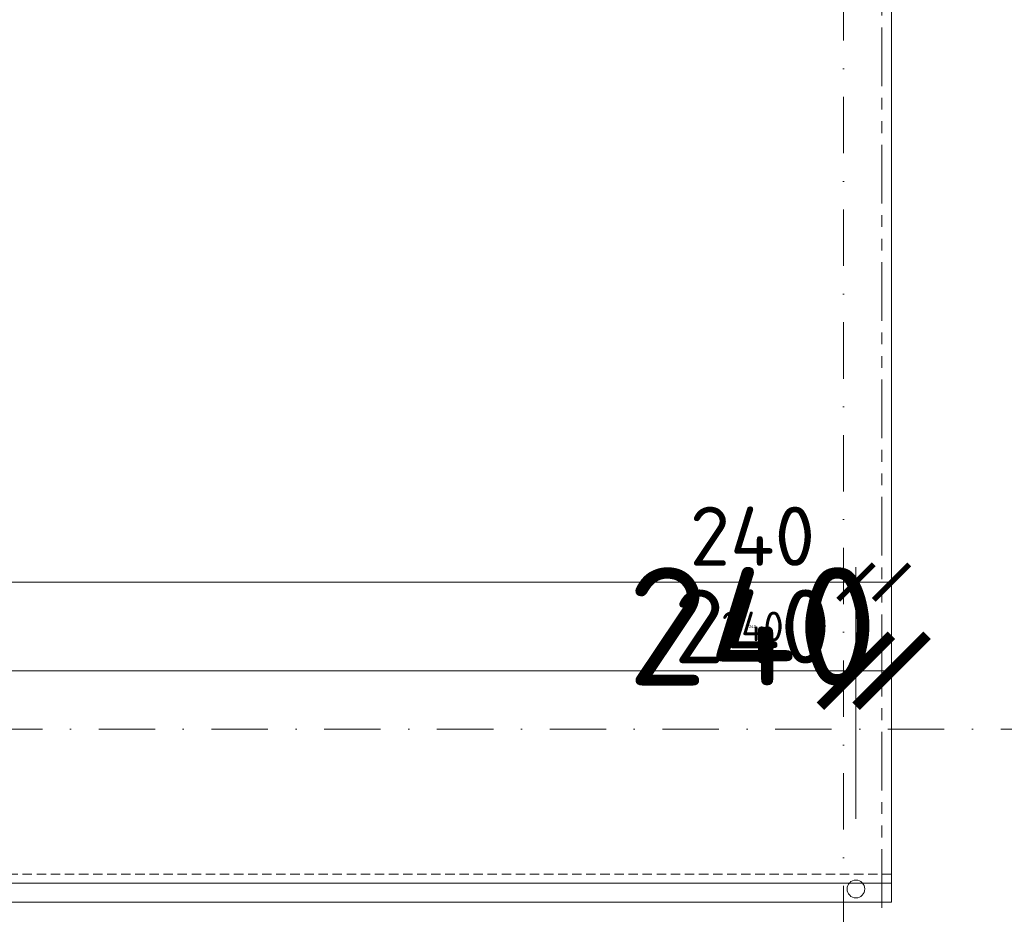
# Model space of a CAD drawing. Header units: millimetres. Extents: x -15830 to 4680139, y -28864 to 2281735.
# Tile 470 of 577: x 346911 to 353567, y 243032 to 249081. Entities that reach past the tile are written whole.
import ezdxf

# ---------------------------------------------------------------- set-up
doc = ezdxf.new("R2010")
doc.units = ezdxf.units.MM
for name, pattern in [('CENTERX2', [101.6, 63.5, -12.7, 12.7, -12.7]), ('DASHDOT', [25.4, 12.7, -6.35, 0, -6.35]), ('DASHED', [19.05, 12.7, -6.35]), ('HIDDEN', [9.525, 6.35, -3.175]), ('PHANTOM2', [31.75, 15.875, -3.175, 3.175, -3.175, 3.175, -3.175])]:
    doc.linetypes.add(name, pattern=pattern)
for name, color, linetype, lineweight in [('A99_N_kce-pod', 7, 'DASHED', 20), ('A99_N_koty-200', 5, 'Continuous', 5), ('A99_N_koty-200 @ 1', 5, 'Continuous', 5), ('A99_N_koty-200 @ 10', 5, 'Continuous', 5), ('A99_N_koty-200 @ 100', 5, 'Continuous', 5), ('A99_N_koty-200 @ 200', 5, 'Continuous', 5), ('A99_N_koty-200 @ 250 (1)', 5, 'Continuous', 5), ('A99_N_koty-200 @ 250 (2)', 5, 'Continuous', 5), ('A99_N_koty-200 @ 400', 5, 'Continuous', 5), ('A99_S_kce-demolice', 30, 'Continuous', 20), ('A99_S_kce-pohl', 7, 'Continuous', 5), ('A99_S_osy', 1, 'CENTERX2', 5)]:
    doc.layers.add(name, color=color, linetype=linetype, lineweight=lineweight)
doc.styles.add('A99_kota', font='isocpeur.ttf', dxfattribs={"height": 2})
doc.dimstyles.new('A99_kota_200 new', dxfattribs={"dimscale": 200, "dimtxt": 2, "dimasz": 1.2, "dimexe": 0.5, "dimexo": 1.5, "dimgap": 0.3, "dimtad": 1, "dimdec": 0, "dimzin": 3, "dimdsep": 46, "dimtxsty": 'A99_kota', "dimblk": 'ARCHTICK', "dimcen": 2.5, "dimazin": 2, "dimtfac": 0.75, "dimtdec": 0, "dimtmove": 2, "dimatfit": 0, "dimfxl": 0, "dimtolj": 1, "dimtzin": 0, "dimlwd": 5, "dimlwe": 5, "dimarcsym": 0})

# ---------------------------------------------------------------- blocks, each defined once
blk = doc.blocks.new('_ArchTick')
at = {"color": 0, "linetype": 'ByBlock', "const_width": 0.15}
blk.add_lwpolyline([(-0.5, -0.5), (0.5, 0.5)], dxfattribs=at)
blk = doc.blocks.new('*D216')
at = {"layer": 'A99_N_koty-200', "color": 0, "linetype": 'Continuous', "lineweight": 5, "ltscale": 10, "transparency": 16777216}
for p, q in [((343479, 241208.3), (343479, 240758.3)), ((352479, 241208.3), (352479, 240758.3)), ((352479, 240808.3), (343479, 240808.3))]:
    blk.add_line(p, q, dxfattribs=at)
at = {"layer": 'Defpoints', "color": 0, "linetype": 'Continuous', "ltscale": 10, "transparency": 16777216}
for p in [(343479, 243683.3), (352479, 243683.3), (343479, 240808.3)]:
    blk.add_point(p, dxfattribs=at)
at = {"layer": 'A99_N_koty-200', "color": 0, "linetype": 'Continuous', "lineweight": 5, "ltscale": 10, "transparency": 16777216, "xscale": 120, "yscale": 120, "zscale": 120, "rotation": 180}
blk.add_blockref('_ArchTick', (343479, 240808.3), dxfattribs=at)
at = {"layer": 'A99_N_koty-200', "color": 0, "linetype": 'Continuous', "lineweight": 5, "ltscale": 10, "transparency": 16777216, "xscale": 120, "yscale": 120, "zscale": 120}
blk.add_blockref('_ArchTick', (352479, 240808.3), dxfattribs=at)
at = {"layer": 'A99_N_koty-200', "color": 0, "linetype": 'Continuous', "ltscale": 10, "transparency": 16777216, "insert": (347979, 240938.3), "char_height": 200, "attachment_point": 5, "style": 'A99_kota'}
blk.add_mtext('\\A1;9000', dxfattribs=at)
blk = doc.blocks.new('*D217')
at = {"layer": 'A99_N_koty-200', "color": 0, "linetype": 'Continuous', "lineweight": 5, "ltscale": 10, "transparency": 16777216}
for p, q in [((343479, 241608.3), (343479, 240708.3)), ((352479, 241608.3), (352479, 240708.3)), ((352479, 240808.3), (343479, 240808.3))]:
    blk.add_line(p, q, dxfattribs=at)
at = {"layer": 'Defpoints', "color": 0, "linetype": 'Continuous', "ltscale": 10, "transparency": 16777216}
for p in [(343479, 243683.3), (352479, 243683.3), (343479, 240808.3)]:
    blk.add_point(p, dxfattribs=at)
at = {"layer": 'A99_N_koty-200', "color": 0, "linetype": 'Continuous', "lineweight": 5, "ltscale": 10, "transparency": 16777216, "xscale": 240, "yscale": 240, "zscale": 240, "rotation": 180}
blk.add_blockref('_ArchTick', (343479, 240808.3), dxfattribs=at)
at = {"layer": 'A99_N_koty-200', "color": 0, "linetype": 'Continuous', "lineweight": 5, "ltscale": 10, "transparency": 16777216, "xscale": 240, "yscale": 240, "zscale": 240}
blk.add_blockref('_ArchTick', (352479, 240808.3), dxfattribs=at)
at = {"layer": 'A99_N_koty-200', "color": 0, "linetype": 'Continuous', "ltscale": 10, "transparency": 16777216, "insert": (347979, 241068.3), "char_height": 400, "attachment_point": 5, "style": 'A99_kota'}
blk.add_mtext('\\A1;9000', dxfattribs=at)
blk = doc.blocks.new('*D218')
at = {"layer": 'A99_N_koty-200', "color": 0, "linetype": 'Continuous', "lineweight": 5, "ltscale": 10, "transparency": 16777216}
for p, q in [((343479, 240812.3), (343479, 240807.8)), ((352479, 240808.3), (343479, 240808.3)), ((352479, 240812.3), (352479, 240807.8))]:
    blk.add_line(p, q, dxfattribs=at)
at = {"layer": 'Defpoints', "color": 0, "linetype": 'Continuous', "ltscale": 10, "transparency": 16777216}
for p in [(343479, 243683.3), (352479, 243683.3), (343479, 240808.3)]:
    blk.add_point(p, dxfattribs=at)
at = {"layer": 'A99_N_koty-200', "color": 0, "linetype": 'Continuous', "lineweight": 5, "ltscale": 10, "transparency": 16777216, "xscale": 1.2, "yscale": 1.2, "zscale": 1.2, "rotation": 180}
blk.add_blockref('_ArchTick', (343479, 240808.3), dxfattribs=at)
at = {"layer": 'A99_N_koty-200', "color": 0, "linetype": 'Continuous', "lineweight": 5, "ltscale": 10, "transparency": 16777216, "xscale": 1.2, "yscale": 1.2, "zscale": 1.2}
blk.add_blockref('_ArchTick', (352479, 240808.3), dxfattribs=at)
at = {"layer": 'A99_N_koty-200', "color": 0, "linetype": 'Continuous', "ltscale": 10, "transparency": 16777216, "insert": (347979, 240809.6), "char_height": 2, "attachment_point": 5, "style": 'A99_kota'}
blk.add_mtext('\\A1;9000', dxfattribs=at)
blk = doc.blocks.new('*D219')
at = {"layer": 'A99_N_koty-200', "color": 0, "linetype": 'Continuous', "lineweight": 5, "ltscale": 10, "transparency": 16777216}
for p, q in [((343479, 242408.3), (343479, 240608.3)), ((352479, 242408.3), (352479, 240608.3)), ((352479, 240808.3), (343479, 240808.3))]:
    blk.add_line(p, q, dxfattribs=at)
at = {"layer": 'Defpoints', "color": 0, "linetype": 'Continuous', "ltscale": 10, "transparency": 16777216}
for p in [(343479, 243683.3), (352479, 243683.3), (343479, 240808.3)]:
    blk.add_point(p, dxfattribs=at)
at = {"layer": 'A99_N_koty-200', "color": 0, "linetype": 'Continuous', "lineweight": 5, "ltscale": 10, "transparency": 16777216, "xscale": 480, "yscale": 480, "zscale": 480, "rotation": 180}
blk.add_blockref('_ArchTick', (343479, 240808.3), dxfattribs=at)
at = {"layer": 'A99_N_koty-200', "color": 0, "linetype": 'Continuous', "lineweight": 5, "ltscale": 10, "transparency": 16777216, "xscale": 480, "yscale": 480, "zscale": 480}
blk.add_blockref('_ArchTick', (352479, 240808.3), dxfattribs=at)
at = {"layer": 'A99_N_koty-200', "color": 0, "linetype": 'Continuous', "ltscale": 10, "transparency": 16777216, "insert": (347979, 241328.3), "char_height": 800, "attachment_point": 5, "style": 'A99_kota'}
blk.add_mtext('\\A1;9000', dxfattribs=at)
blk = doc.blocks.new('*D220')
at = {"layer": 'A99_N_koty-200', "color": 0, "linetype": 'Continuous', "lineweight": 5, "ltscale": 10, "transparency": 16777216}
for p, q in [((343479, 240848.3), (343479, 240803.3)), ((352479, 240808.3), (343479, 240808.3)), ((352479, 240848.3), (352479, 240803.3))]:
    blk.add_line(p, q, dxfattribs=at)
at = {"layer": 'Defpoints', "color": 0, "linetype": 'Continuous', "ltscale": 10, "transparency": 16777216}
for p in [(343479, 243683.3), (352479, 243683.3), (343479, 240808.3)]:
    blk.add_point(p, dxfattribs=at)
at = {"layer": 'A99_N_koty-200', "color": 0, "linetype": 'Continuous', "lineweight": 5, "ltscale": 10, "transparency": 16777216, "xscale": 12, "yscale": 12, "zscale": 12, "rotation": 180}
blk.add_blockref('_ArchTick', (343479, 240808.3), dxfattribs=at)
at = {"layer": 'A99_N_koty-200', "color": 0, "linetype": 'Continuous', "lineweight": 5, "ltscale": 10, "transparency": 16777216, "xscale": 12, "yscale": 12, "zscale": 12}
blk.add_blockref('_ArchTick', (352479, 240808.3), dxfattribs=at)
at = {"layer": 'A99_N_koty-200', "color": 0, "linetype": 'Continuous', "ltscale": 10, "transparency": 16777216, "insert": (347979, 240821.3), "char_height": 20, "attachment_point": 5, "style": 'A99_kota'}
blk.add_mtext('\\A1;9000', dxfattribs=at)
blk = doc.blocks.new('*D221')
at = {"layer": 'A99_N_koty-200', "color": 0, "linetype": 'Continuous', "lineweight": 5, "ltscale": 10, "transparency": 16777216}
for p, q in [((343479, 241808.3), (343479, 240683.3)), ((352479, 241808.3), (352479, 240683.3)), ((352479, 240808.3), (343479, 240808.3))]:
    blk.add_line(p, q, dxfattribs=at)
at = {"layer": 'Defpoints', "color": 0, "linetype": 'Continuous', "ltscale": 10, "transparency": 16777216}
for p in [(343479, 243683.3), (352479, 243683.3), (343479, 240808.3)]:
    blk.add_point(p, dxfattribs=at)
at = {"layer": 'A99_N_koty-200', "color": 0, "linetype": 'Continuous', "lineweight": 5, "ltscale": 10, "transparency": 16777216, "xscale": 300, "yscale": 300, "zscale": 300, "rotation": 180}
blk.add_blockref('_ArchTick', (343479, 240808.3), dxfattribs=at)
at = {"layer": 'A99_N_koty-200', "color": 0, "linetype": 'Continuous', "lineweight": 5, "ltscale": 10, "transparency": 16777216, "xscale": 300, "yscale": 300, "zscale": 300}
blk.add_blockref('_ArchTick', (352479, 240808.3), dxfattribs=at)
at = {"layer": 'A99_N_koty-200', "color": 0, "linetype": 'Continuous', "ltscale": 10, "transparency": 16777216, "insert": (347979, 241133.3), "char_height": 500, "attachment_point": 5, "style": 'A99_kota'}
blk.add_mtext('\\A1;9000', dxfattribs=at)
blk = doc.blocks.new('*D222')
at = {"layer": 'A99_N_koty-200', "color": 0, "linetype": 'Continuous', "lineweight": 5, "ltscale": 10, "transparency": 16777216}
for p, q in [((343479, 241808.3), (343479, 240683.3)), ((352479, 241808.3), (352479, 240683.3)), ((352479, 240808.3), (343479, 240808.3))]:
    blk.add_line(p, q, dxfattribs=at)
at = {"layer": 'Defpoints', "color": 0, "linetype": 'Continuous', "ltscale": 10, "transparency": 16777216}
for p in [(343479, 243683.3), (352479, 243683.3), (343479, 240808.3)]:
    blk.add_point(p, dxfattribs=at)
at = {"layer": 'A99_N_koty-200', "color": 0, "linetype": 'Continuous', "lineweight": 5, "ltscale": 10, "transparency": 16777216, "xscale": 300, "yscale": 300, "zscale": 300, "rotation": 180}
blk.add_blockref('_ArchTick', (343479, 240808.3), dxfattribs=at)
at = {"layer": 'A99_N_koty-200', "color": 0, "linetype": 'Continuous', "lineweight": 5, "ltscale": 10, "transparency": 16777216, "xscale": 300, "yscale": 300, "zscale": 300}
blk.add_blockref('_ArchTick', (352479, 240808.3), dxfattribs=at)
at = {"layer": 'A99_N_koty-200', "color": 0, "linetype": 'Continuous', "ltscale": 10, "transparency": 16777216, "insert": (347979, 241133.3), "char_height": 500, "attachment_point": 5, "style": 'A99_kota'}
blk.add_mtext('\\A1;9000', dxfattribs=at)
blk = doc.blocks.new('*D121')
at = {"layer": 'A99_N_koty-200', "color": 0, "linetype": 'Continuous', "lineweight": 5, "ltscale": 10, "transparency": 16777216}
for p, q in [((329424, 244478.3), (329424, 245378.3)), ((352564, 244478.3), (352564, 245378.3)), ((329424, 245278.3), (352564, 245278.3))]:
    blk.add_line(p, q, dxfattribs=at)
at = {"layer": 'Defpoints', "color": 0, "linetype": 'Continuous', "ltscale": 10, "transparency": 16777216}
for p in [(352564, 245278.3), (329424, 243203.3), (352564, 243203.3)]:
    blk.add_point(p, dxfattribs=at)
at = {"layer": 'A99_N_koty-200', "color": 0, "linetype": 'Continuous', "lineweight": 5, "ltscale": 10, "transparency": 16777216, "xscale": 240, "yscale": 240, "zscale": 240, "rotation": 180}
blk.add_blockref('_ArchTick', (329424, 245278.3), dxfattribs=at)
at = {"layer": 'A99_N_koty-200', "color": 0, "linetype": 'Continuous', "lineweight": 5, "ltscale": 10, "transparency": 16777216, "xscale": 240, "yscale": 240, "zscale": 240}
blk.add_blockref('_ArchTick', (352564, 245278.3), dxfattribs=at)
at = {"layer": 'A99_N_koty-200', "color": 0, "linetype": 'Continuous', "ltscale": 10, "transparency": 16777216, "insert": (340994, 245538.3), "char_height": 400, "attachment_point": 5, "style": 'A99_kota'}
blk.add_mtext('\\A1;23140', dxfattribs=at)
blk = doc.blocks.new('*D122')
at = {"layer": 'A99_N_koty-200', "color": 0, "linetype": 'Continuous', "lineweight": 5, "ltscale": 10, "transparency": 16777216}
for p, q in [((329424, 244278.3), (329424, 244728.3)), ((329424, 244678.3), (352564, 244678.3)), ((352564, 244278.3), (352564, 244728.3))]:
    blk.add_line(p, q, dxfattribs=at)
at = {"layer": 'Defpoints', "color": 0, "linetype": 'Continuous', "ltscale": 10, "transparency": 16777216}
for p in [(352564, 244678.3), (329424, 243203.3), (352564, 243203.3)]:
    blk.add_point(p, dxfattribs=at)
at = {"layer": 'A99_N_koty-200', "color": 0, "linetype": 'Continuous', "lineweight": 5, "ltscale": 10, "transparency": 16777216, "xscale": 120, "yscale": 120, "zscale": 120, "rotation": 180}
blk.add_blockref('_ArchTick', (329424, 244678.3), dxfattribs=at)
at = {"layer": 'A99_N_koty-200', "color": 0, "linetype": 'Continuous', "lineweight": 5, "ltscale": 10, "transparency": 16777216, "xscale": 120, "yscale": 120, "zscale": 120}
blk.add_blockref('_ArchTick', (352564, 244678.3), dxfattribs=at)
at = {"layer": 'A99_N_koty-200', "color": 0, "linetype": 'Continuous', "ltscale": 10, "transparency": 16777216, "insert": (340994, 244808.3), "char_height": 200, "attachment_point": 5, "style": 'A99_kota'}
blk.add_mtext('\\A1;23140', dxfattribs=at)
blk = doc.blocks.new('*D123')
at = {"layer": 'A99_N_koty-200', "color": 0, "linetype": 'Continuous', "lineweight": 5, "ltscale": 10, "transparency": 16777216}
for p, q in [((329424, 244674.3), (329424, 244678.8)), ((329424, 244678.3), (352564, 244678.3)), ((352564, 244674.3), (352564, 244678.8))]:
    blk.add_line(p, q, dxfattribs=at)
at = {"layer": 'Defpoints', "color": 0, "linetype": 'Continuous', "ltscale": 10, "transparency": 16777216}
for p in [(352564, 244678.3), (329424, 243203.3), (352564, 243203.3)]:
    blk.add_point(p, dxfattribs=at)
at = {"layer": 'A99_N_koty-200', "color": 0, "linetype": 'Continuous', "lineweight": 5, "ltscale": 10, "transparency": 16777216, "xscale": 1.2, "yscale": 1.2, "zscale": 1.2, "rotation": 180}
blk.add_blockref('_ArchTick', (329424, 244678.3), dxfattribs=at)
at = {"layer": 'A99_N_koty-200', "color": 0, "linetype": 'Continuous', "lineweight": 5, "ltscale": 10, "transparency": 16777216, "xscale": 1.2, "yscale": 1.2, "zscale": 1.2}
blk.add_blockref('_ArchTick', (352564, 244678.3), dxfattribs=at)
at = {"layer": 'A99_N_koty-200', "color": 0, "linetype": 'Continuous', "ltscale": 10, "transparency": 16777216, "insert": (340994, 244679.6), "char_height": 2, "attachment_point": 5, "style": 'A99_kota'}
blk.add_mtext('\\A1;23140', dxfattribs=at)
blk = doc.blocks.new('*D124')
at = {"layer": 'A99_N_koty-200', "color": 0, "linetype": 'Continuous', "lineweight": 5, "ltscale": 10, "transparency": 16777216}
for p, q in [((329424, 243803.3), (329424, 244878.3)), ((352564, 243803.3), (352564, 244878.3)), ((329424, 244678.3), (352564, 244678.3))]:
    blk.add_line(p, q, dxfattribs=at)
at = {"layer": 'Defpoints', "color": 0, "linetype": 'Continuous', "ltscale": 10, "transparency": 16777216}
for p in [(352564, 244678.3), (329424, 243203.3), (352564, 243203.3)]:
    blk.add_point(p, dxfattribs=at)
at = {"layer": 'A99_N_koty-200', "color": 0, "linetype": 'Continuous', "lineweight": 5, "ltscale": 10, "transparency": 16777216, "xscale": 480, "yscale": 480, "zscale": 480, "rotation": 180}
blk.add_blockref('_ArchTick', (329424, 244678.3), dxfattribs=at)
at = {"layer": 'A99_N_koty-200', "color": 0, "linetype": 'Continuous', "lineweight": 5, "ltscale": 10, "transparency": 16777216, "xscale": 480, "yscale": 480, "zscale": 480}
blk.add_blockref('_ArchTick', (352564, 244678.3), dxfattribs=at)
at = {"layer": 'A99_N_koty-200', "color": 0, "linetype": 'Continuous', "ltscale": 10, "transparency": 16777216, "insert": (340994, 245198.3), "char_height": 800, "attachment_point": 5, "style": 'A99_kota'}
blk.add_mtext('\\A1;23140', dxfattribs=at)
blk = doc.blocks.new('*D125')
at = {"layer": 'A99_N_koty-200', "color": 0, "linetype": 'Continuous', "lineweight": 5, "ltscale": 10, "transparency": 16777216}
for p, q in [((329424, 244638.3), (329424, 244683.3)), ((329424, 244678.3), (352564, 244678.3)), ((352564, 244638.3), (352564, 244683.3))]:
    blk.add_line(p, q, dxfattribs=at)
at = {"layer": 'Defpoints', "color": 0, "linetype": 'Continuous', "ltscale": 10, "transparency": 16777216}
for p in [(352564, 244678.3), (329424, 243203.3), (352564, 243203.3)]:
    blk.add_point(p, dxfattribs=at)
at = {"layer": 'A99_N_koty-200', "color": 0, "linetype": 'Continuous', "lineweight": 5, "ltscale": 10, "transparency": 16777216, "xscale": 12, "yscale": 12, "zscale": 12, "rotation": 180}
blk.add_blockref('_ArchTick', (329424, 244678.3), dxfattribs=at)
at = {"layer": 'A99_N_koty-200', "color": 0, "linetype": 'Continuous', "lineweight": 5, "ltscale": 10, "transparency": 16777216, "xscale": 12, "yscale": 12, "zscale": 12}
blk.add_blockref('_ArchTick', (352564, 244678.3), dxfattribs=at)
at = {"layer": 'A99_N_koty-200', "color": 0, "linetype": 'Continuous', "ltscale": 10, "transparency": 16777216, "insert": (340994, 244691.3), "char_height": 20, "attachment_point": 5, "style": 'A99_kota'}
blk.add_mtext('\\A1;23140', dxfattribs=at)
blk = doc.blocks.new('*D126')
at = {"layer": 'A99_N_koty-200', "color": 0, "linetype": 'Continuous', "lineweight": 5, "ltscale": 10, "transparency": 16777216}
for p, q in [((329424, 243678.3), (329424, 244803.3)), ((352564, 243678.3), (352564, 244803.3)), ((329424, 244678.3), (352564, 244678.3))]:
    blk.add_line(p, q, dxfattribs=at)
at = {"layer": 'Defpoints', "color": 0, "linetype": 'Continuous', "ltscale": 10, "transparency": 16777216}
for p in [(352564, 244678.3), (329424, 243203.3), (352564, 243203.3)]:
    blk.add_point(p, dxfattribs=at)
at = {"layer": 'A99_N_koty-200', "color": 0, "linetype": 'Continuous', "lineweight": 5, "ltscale": 10, "transparency": 16777216, "xscale": 300, "yscale": 300, "zscale": 300, "rotation": 180}
blk.add_blockref('_ArchTick', (329424, 244678.3), dxfattribs=at)
at = {"layer": 'A99_N_koty-200', "color": 0, "linetype": 'Continuous', "lineweight": 5, "ltscale": 10, "transparency": 16777216, "xscale": 300, "yscale": 300, "zscale": 300}
blk.add_blockref('_ArchTick', (352564, 244678.3), dxfattribs=at)
at = {"layer": 'A99_N_koty-200', "color": 0, "linetype": 'Continuous', "ltscale": 10, "transparency": 16777216, "insert": (340994, 245003.3), "char_height": 500, "attachment_point": 5, "style": 'A99_kota'}
blk.add_mtext('\\A1;23140', dxfattribs=at)
blk = doc.blocks.new('*D127')
at = {"layer": 'A99_N_koty-200', "color": 0, "linetype": 'Continuous', "lineweight": 5, "ltscale": 10, "transparency": 16777216}
for p, q in [((329424, 243678.3), (329424, 244803.3)), ((352564, 243678.3), (352564, 244803.3)), ((329424, 244678.3), (352564, 244678.3))]:
    blk.add_line(p, q, dxfattribs=at)
at = {"layer": 'Defpoints', "color": 0, "linetype": 'Continuous', "ltscale": 10, "transparency": 16777216}
for p in [(352564, 244678.3), (329424, 243203.3), (352564, 243203.3)]:
    blk.add_point(p, dxfattribs=at)
at = {"layer": 'A99_N_koty-200', "color": 0, "linetype": 'Continuous', "lineweight": 5, "ltscale": 10, "transparency": 16777216, "xscale": 300, "yscale": 300, "zscale": 300, "rotation": 180}
blk.add_blockref('_ArchTick', (329424, 244678.3), dxfattribs=at)
at = {"layer": 'A99_N_koty-200', "color": 0, "linetype": 'Continuous', "lineweight": 5, "ltscale": 10, "transparency": 16777216, "xscale": 300, "yscale": 300, "zscale": 300}
blk.add_blockref('_ArchTick', (352564, 244678.3), dxfattribs=at)
at = {"layer": 'A99_N_koty-200', "color": 0, "linetype": 'Continuous', "ltscale": 10, "transparency": 16777216, "insert": (340994, 245003.3), "char_height": 500, "attachment_point": 5, "style": 'A99_kota'}
blk.add_mtext('\\A1;23140', dxfattribs=at)
blk = doc.blocks.new('*D128')
at = {"layer": 'A99_N_koty-200', "color": 0, "linetype": 'Continuous', "lineweight": 5, "ltscale": 10, "transparency": 16777216}
for p, q in [((352564, 244478.3), (352564, 245378.3)), ((352804.5, 244478.3), (352804.5, 245378.3)), ((352564, 245278.3), (352804.5, 245278.3))]:
    blk.add_line(p, q, dxfattribs=at)
at = {"layer": 'Defpoints', "color": 0, "linetype": 'Continuous', "ltscale": 10, "transparency": 16777216}
for p in [(352804.5, 245278.3), (352564, 243203.3), (352804.5, 243243.3)]:
    blk.add_point(p, dxfattribs=at)
at = {"layer": 'A99_N_koty-200', "color": 0, "linetype": 'Continuous', "lineweight": 5, "ltscale": 10, "transparency": 16777216, "xscale": 240, "yscale": 240, "zscale": 240, "rotation": 180}
blk.add_blockref('_ArchTick', (352564, 245278.3), dxfattribs=at)
at = {"layer": 'A99_N_koty-200', "color": 0, "linetype": 'Continuous', "lineweight": 5, "ltscale": 10, "transparency": 16777216, "xscale": 240, "yscale": 240, "zscale": 240}
blk.add_blockref('_ArchTick', (352804.5, 245278.3), dxfattribs=at)
at = {"layer": 'A99_N_koty-200', "color": 0, "linetype": 'Continuous', "ltscale": 10, "transparency": 16777216, "insert": (351864, 245588.3), "char_height": 400, "attachment_point": 5, "style": 'A99_kota'}
blk.add_mtext('\\A1;240', dxfattribs=at)
blk = doc.blocks.new('*D129')
at = {"layer": 'A99_N_koty-200', "color": 0, "linetype": 'Continuous', "lineweight": 5, "ltscale": 10, "transparency": 16777216}
for p, q in [((352564, 244278.3), (352564, 244728.3)), ((352564, 244678.3), (352804.5, 244678.3)), ((352804.5, 244278.3), (352804.5, 244728.3))]:
    blk.add_line(p, q, dxfattribs=at)
at = {"layer": 'Defpoints', "color": 0, "linetype": 'Continuous', "ltscale": 10, "transparency": 16777216}
for p in [(352804.5, 244678.3), (352564, 243203.3), (352804.5, 243243.3)]:
    blk.add_point(p, dxfattribs=at)
at = {"layer": 'A99_N_koty-200', "color": 0, "linetype": 'Continuous', "lineweight": 5, "ltscale": 10, "transparency": 16777216, "xscale": 120, "yscale": 120, "zscale": 120, "rotation": 180}
blk.add_blockref('_ArchTick', (352564, 244678.3), dxfattribs=at)
at = {"layer": 'A99_N_koty-200', "color": 0, "linetype": 'Continuous', "lineweight": 5, "ltscale": 10, "transparency": 16777216, "xscale": 120, "yscale": 120, "zscale": 120}
blk.add_blockref('_ArchTick', (352804.5, 244678.3), dxfattribs=at)
at = {"layer": 'A99_N_koty-200', "color": 0, "linetype": 'Continuous', "ltscale": 10, "transparency": 16777216, "insert": (351864, 244978.3), "char_height": 200, "attachment_point": 5, "style": 'A99_kota'}
blk.add_mtext('\\A1;240', dxfattribs=at)
blk = doc.blocks.new('*D130')
at = {"layer": 'A99_N_koty-200', "color": 0, "linetype": 'Continuous', "lineweight": 5, "ltscale": 10, "transparency": 16777216}
for p, q in [((352564, 244674.3), (352564, 244678.8)), ((352564, 244678.3), (352804.5, 244678.3)), ((352804.5, 244674.3), (352804.5, 244678.8))]:
    blk.add_line(p, q, dxfattribs=at)
at = {"layer": 'Defpoints', "color": 0, "linetype": 'Continuous', "ltscale": 10, "transparency": 16777216}
for p in [(352804.5, 244678.3), (352564, 243203.3), (352804.5, 243243.3)]:
    blk.add_point(p, dxfattribs=at)
at = {"layer": 'A99_N_koty-200', "color": 0, "linetype": 'Continuous', "lineweight": 5, "ltscale": 10, "transparency": 16777216, "xscale": 1.2, "yscale": 1.2, "zscale": 1.2, "rotation": 180}
blk.add_blockref('_ArchTick', (352564, 244678.3), dxfattribs=at)
at = {"layer": 'A99_N_koty-200', "color": 0, "linetype": 'Continuous', "lineweight": 5, "ltscale": 10, "transparency": 16777216, "xscale": 1.2, "yscale": 1.2, "zscale": 1.2}
blk.add_blockref('_ArchTick', (352804.5, 244678.3), dxfattribs=at)
at = {"layer": 'A99_N_koty-200', "color": 0, "linetype": 'Continuous', "ltscale": 10, "transparency": 16777216, "insert": (351864, 244978.3), "char_height": 2, "attachment_point": 5, "style": 'A99_kota'}
blk.add_mtext('\\A1;240', dxfattribs=at)
blk = doc.blocks.new('*D131')
at = {"layer": 'A99_N_koty-200', "color": 0, "linetype": 'Continuous', "lineweight": 5, "ltscale": 10, "transparency": 16777216}
for p, q in [((352564, 243803.3), (352564, 244878.3)), ((352804.5, 243843.3), (352804.5, 244878.3)), ((352564, 244678.3), (352804.5, 244678.3))]:
    blk.add_line(p, q, dxfattribs=at)
at = {"layer": 'Defpoints', "color": 0, "linetype": 'Continuous', "ltscale": 10, "transparency": 16777216}
for p in [(352804.5, 244678.3), (352564, 243203.3), (352804.5, 243243.3)]:
    blk.add_point(p, dxfattribs=at)
at = {"layer": 'A99_N_koty-200', "color": 0, "linetype": 'Continuous', "lineweight": 5, "ltscale": 10, "transparency": 16777216, "xscale": 480, "yscale": 480, "zscale": 480, "rotation": 180}
blk.add_blockref('_ArchTick', (352564, 244678.3), dxfattribs=at)
at = {"layer": 'A99_N_koty-200', "color": 0, "linetype": 'Continuous', "lineweight": 5, "ltscale": 10, "transparency": 16777216, "xscale": 480, "yscale": 480, "zscale": 480}
blk.add_blockref('_ArchTick', (352804.5, 244678.3), dxfattribs=at)
at = {"layer": 'A99_N_koty-200', "color": 0, "linetype": 'Continuous', "ltscale": 10, "transparency": 16777216, "insert": (351864, 244978.3), "char_height": 800, "attachment_point": 5, "style": 'A99_kota'}
blk.add_mtext('\\A1;240', dxfattribs=at)
blk = doc.blocks.new('*D132')
at = {"layer": 'A99_N_koty-200', "color": 0, "linetype": 'Continuous', "lineweight": 5, "ltscale": 10, "transparency": 16777216}
for p, q in [((352564, 244638.3), (352564, 244683.3)), ((352564, 244678.3), (352804.5, 244678.3)), ((352804.5, 244638.3), (352804.5, 244683.3))]:
    blk.add_line(p, q, dxfattribs=at)
at = {"layer": 'Defpoints', "color": 0, "linetype": 'Continuous', "ltscale": 10, "transparency": 16777216}
for p in [(352804.5, 244678.3), (352564, 243203.3), (352804.5, 243243.3)]:
    blk.add_point(p, dxfattribs=at)
at = {"layer": 'A99_N_koty-200', "color": 0, "linetype": 'Continuous', "lineweight": 5, "ltscale": 10, "transparency": 16777216, "xscale": 12, "yscale": 12, "zscale": 12, "rotation": 180}
blk.add_blockref('_ArchTick', (352564, 244678.3), dxfattribs=at)
at = {"layer": 'A99_N_koty-200', "color": 0, "linetype": 'Continuous', "lineweight": 5, "ltscale": 10, "transparency": 16777216, "xscale": 12, "yscale": 12, "zscale": 12}
blk.add_blockref('_ArchTick', (352804.5, 244678.3), dxfattribs=at)
at = {"layer": 'A99_N_koty-200', "color": 0, "linetype": 'Continuous', "ltscale": 10, "transparency": 16777216, "insert": (351864, 244978.3), "char_height": 20, "attachment_point": 5, "style": 'A99_kota'}
blk.add_mtext('\\A1;240', dxfattribs=at)
blk = doc.blocks.new('*D133')
at = {"layer": 'A99_N_koty-200', "color": 0, "linetype": 'Continuous', "lineweight": 5, "ltscale": 10, "transparency": 16777216}
for p, q in [((352564, 243678.3), (352564, 244803.3)), ((352804.5, 243678.3), (352804.5, 244803.3)), ((352564, 244678.3), (352804.5, 244678.3))]:
    blk.add_line(p, q, dxfattribs=at)
at = {"layer": 'Defpoints', "color": 0, "linetype": 'Continuous', "ltscale": 10, "transparency": 16777216}
for p in [(352804.5, 244678.3), (352564, 243203.3), (352804.5, 243243.3)]:
    blk.add_point(p, dxfattribs=at)
at = {"layer": 'A99_N_koty-200', "color": 0, "linetype": 'Continuous', "lineweight": 5, "ltscale": 10, "transparency": 16777216, "xscale": 300, "yscale": 300, "zscale": 300, "rotation": 180}
blk.add_blockref('_ArchTick', (352564, 244678.3), dxfattribs=at)
at = {"layer": 'A99_N_koty-200', "color": 0, "linetype": 'Continuous', "lineweight": 5, "ltscale": 10, "transparency": 16777216, "xscale": 300, "yscale": 300, "zscale": 300}
blk.add_blockref('_ArchTick', (352804.5, 244678.3), dxfattribs=at)
at = {"layer": 'A99_N_koty-200', "color": 0, "linetype": 'Continuous', "ltscale": 10, "transparency": 16777216, "insert": (351864, 244978.3), "char_height": 500, "attachment_point": 5, "style": 'A99_kota'}
blk.add_mtext('\\A1;240', dxfattribs=at)
blk = doc.blocks.new('*D134')
at = {"layer": 'A99_N_koty-200', "color": 0, "linetype": 'Continuous', "lineweight": 5, "ltscale": 10, "transparency": 16777216}
for p, q in [((352564, 243678.3), (352564, 244803.3)), ((352804.5, 243678.3), (352804.5, 244803.3)), ((352564, 244678.3), (352804.5, 244678.3))]:
    blk.add_line(p, q, dxfattribs=at)
at = {"layer": 'Defpoints', "color": 0, "linetype": 'Continuous', "ltscale": 10, "transparency": 16777216}
for p in [(352804.5, 244678.3), (352564, 243203.3), (352804.5, 243243.3)]:
    blk.add_point(p, dxfattribs=at)
at = {"layer": 'A99_N_koty-200', "color": 0, "linetype": 'Continuous', "lineweight": 5, "ltscale": 10, "transparency": 16777216, "xscale": 300, "yscale": 300, "zscale": 300, "rotation": 180}
blk.add_blockref('_ArchTick', (352564, 244678.3), dxfattribs=at)
at = {"layer": 'A99_N_koty-200', "color": 0, "linetype": 'Continuous', "lineweight": 5, "ltscale": 10, "transparency": 16777216, "xscale": 300, "yscale": 300, "zscale": 300}
blk.add_blockref('_ArchTick', (352804.5, 244678.3), dxfattribs=at)
at = {"layer": 'A99_N_koty-200', "color": 0, "linetype": 'Continuous', "ltscale": 10, "transparency": 16777216, "insert": (351864, 244978.3), "char_height": 500, "attachment_point": 5, "style": 'A99_kota'}
blk.add_mtext('\\A1;240', dxfattribs=at)
blk = doc.blocks.new('*U782')
at = {"layer": 'A99_N_koty-200 @ 1', "linetype": 'Continuous', "ltscale": 10}
dim = blk.add_linear_dim(base=(343479, 240808.3), p1=(352479, 243683.3), p2=(343479, 243683.3), angle=180, dimstyle='A99_kota_200 new', override={"dimscale": 1, "dimtix": 1, "dimtofl": 1, "dimtmove": 1, "dimatfit": 1}, dxfattribs=at)
dim.commit()
dim.dimension.update_dxf_attribs({"geometry": '*D218', "text_midpoint": (347979, 240809.6)})
at = {"layer": 'A99_N_koty-200 @ 10', "linetype": 'Continuous', "ltscale": 10}
dim = blk.add_linear_dim(base=(343479, 240808.3), p1=(352479, 243683.3), p2=(343479, 243683.3), angle=180, dimstyle='A99_kota_200 new', override={"dimscale": 10, "dimtix": 1, "dimtofl": 1, "dimtmove": 1, "dimatfit": 1}, dxfattribs=at)
dim.commit()
dim.dimension.update_dxf_attribs({"geometry": '*D220', "text_midpoint": (347979, 240821.3)})
at = {"layer": 'A99_N_koty-200 @ 100', "linetype": 'Continuous', "ltscale": 10}
dim = blk.add_linear_dim(base=(343479, 240808.3), p1=(352479, 243683.3), p2=(343479, 243683.3), angle=180, dimstyle='A99_kota_200 new', override={"dimscale": 100, "dimtix": 1, "dimtofl": 1, "dimtmove": 1, "dimatfit": 1}, dxfattribs=at)
dim.commit()
dim.dimension.update_dxf_attribs({"geometry": '*D216', "text_midpoint": (347979, 240938.3)})
at = {"layer": 'A99_N_koty-200 @ 200', "linetype": 'Continuous', "ltscale": 10}
dim = blk.add_linear_dim(base=(343479, 240808.3), p1=(352479, 243683.3), p2=(343479, 243683.3), angle=180, dimstyle='A99_kota_200 new', override={"dimscale": 200, "dimtix": 1, "dimtofl": 1, "dimtmove": 1, "dimatfit": 1}, dxfattribs=at)
dim.commit()
dim.dimension.update_dxf_attribs({"geometry": '*D217', "text_midpoint": (347979, 241068.3)})
at = {"layer": 'A99_N_koty-200 @ 250 (1)', "linetype": 'Continuous', "ltscale": 10}
dim = blk.add_linear_dim(base=(343479, 240808.3), p1=(352479, 243683.3), p2=(343479, 243683.3), angle=180, dimstyle='A99_kota_200 new', override={"dimscale": 250, "dimtix": 1, "dimtofl": 1, "dimtmove": 1, "dimatfit": 1}, dxfattribs=at)
dim.commit()
dim.dimension.update_dxf_attribs({"geometry": '*D221', "text_midpoint": (347979, 241133.3)})
at = {"layer": 'A99_N_koty-200 @ 250 (2)', "linetype": 'Continuous', "ltscale": 10}
dim = blk.add_linear_dim(base=(343479, 240808.3), p1=(352479, 243683.3), p2=(343479, 243683.3), angle=180, dimstyle='A99_kota_200 new', override={"dimscale": 250, "dimtix": 1, "dimtofl": 1, "dimtmove": 1, "dimatfit": 1}, dxfattribs=at)
dim.commit()
dim.dimension.update_dxf_attribs({"geometry": '*D222', "text_midpoint": (347979, 241133.3)})
at = {"layer": 'A99_N_koty-200 @ 400', "linetype": 'Continuous', "ltscale": 10}
dim = blk.add_linear_dim(base=(343479, 240808.3), p1=(352479, 243683.3), p2=(343479, 243683.3), angle=180, dimstyle='A99_kota_200 new', override={"dimscale": 400, "dimtix": 1, "dimtofl": 1, "dimtmove": 1, "dimatfit": 1}, dxfattribs=at)
dim.commit()
dim.dimension.update_dxf_attribs({"geometry": '*D219', "text_midpoint": (347979, 241328.3)})
blk = doc.blocks.new('*U831')
at = {"layer": 'A99_N_koty-200 @ 1', "linetype": 'Continuous', "ltscale": 10}
dim = blk.add_linear_dim(base=(352564, 244678.3), p1=(329424, 243203.3), p2=(352564, 243203.3), dimstyle='A99_kota_200 new', override={"dimscale": 1, "dimtix": 1, "dimtofl": 1, "dimtmove": 2, "dimatfit": 3}, dxfattribs=at)
dim.commit()
dim.dimension.update_dxf_attribs({"geometry": '*D123', "text_midpoint": (340994, 244679.6)})
at = {"layer": 'A99_N_koty-200 @ 10', "linetype": 'Continuous', "ltscale": 10}
dim = blk.add_linear_dim(base=(352564, 244678.3), p1=(329424, 243203.3), p2=(352564, 243203.3), dimstyle='A99_kota_200 new', override={"dimscale": 10, "dimtix": 1, "dimtofl": 1, "dimtmove": 2, "dimatfit": 3}, dxfattribs=at)
dim.commit()
dim.dimension.update_dxf_attribs({"geometry": '*D125', "text_midpoint": (340994, 244691.3)})
at = {"layer": 'A99_N_koty-200 @ 100', "linetype": 'Continuous', "ltscale": 10}
dim = blk.add_linear_dim(base=(352564, 244678.3), p1=(329424, 243203.3), p2=(352564, 243203.3), dimstyle='A99_kota_200 new', override={"dimscale": 100, "dimtix": 1, "dimtofl": 1, "dimtmove": 2, "dimatfit": 3}, dxfattribs=at)
dim.commit()
dim.dimension.update_dxf_attribs({"geometry": '*D122', "text_midpoint": (340994, 244808.3)})
at = {"layer": 'A99_N_koty-200 @ 200', "linetype": 'Continuous', "ltscale": 10}
dim = blk.add_linear_dim(base=(352564, 245278.3), p1=(329424, 243203.3), p2=(352564, 243203.3), dimstyle='A99_kota_200 new', override={"dimscale": 200, "dimtix": 1, "dimtofl": 1, "dimtmove": 2, "dimatfit": 3}, dxfattribs=at)
dim.commit()
dim.dimension.update_dxf_attribs({"geometry": '*D121', "text_midpoint": (340994, 245538.3)})
at = {"layer": 'A99_N_koty-200 @ 250 (1)', "linetype": 'Continuous', "ltscale": 10}
dim = blk.add_linear_dim(base=(352564, 244678.3), p1=(329424, 243203.3), p2=(352564, 243203.3), dimstyle='A99_kota_200 new', override={"dimscale": 250, "dimtix": 1, "dimtofl": 1, "dimtmove": 2, "dimatfit": 3}, dxfattribs=at)
dim.commit()
dim.dimension.update_dxf_attribs({"geometry": '*D126', "text_midpoint": (340994, 245003.3)})
at = {"layer": 'A99_N_koty-200 @ 250 (2)', "linetype": 'Continuous', "ltscale": 10}
dim = blk.add_linear_dim(base=(352564, 244678.3), p1=(329424, 243203.3), p2=(352564, 243203.3), dimstyle='A99_kota_200 new', override={"dimscale": 250, "dimtix": 1, "dimtofl": 1, "dimtmove": 2, "dimatfit": 3}, dxfattribs=at)
dim.commit()
dim.dimension.update_dxf_attribs({"geometry": '*D127', "text_midpoint": (340994, 245003.3)})
at = {"layer": 'A99_N_koty-200 @ 400', "linetype": 'Continuous', "ltscale": 10}
dim = blk.add_linear_dim(base=(352564, 244678.3), p1=(329424, 243203.3), p2=(352564, 243203.3), dimstyle='A99_kota_200 new', override={"dimscale": 400, "dimtix": 1, "dimtofl": 1, "dimtmove": 2, "dimatfit": 3}, dxfattribs=at)
dim.commit()
dim.dimension.update_dxf_attribs({"geometry": '*D124', "text_midpoint": (340994, 245198.3)})
blk = doc.blocks.new('*U832')
at = {"layer": 'A99_N_koty-200 @ 1', "linetype": 'Continuous', "ltscale": 10}
dim = blk.add_linear_dim(base=(352804.5, 244678.3), p1=(352564, 243203.3), p2=(352804.5, 243243.3), text='240', dimstyle='A99_kota_200 new', override={"dimscale": 1, "dimtix": 1, "dimtofl": 1, "dimtmove": 2, "dimatfit": 3}, dxfattribs=at)
dim.commit()
dim.dimension.update_dxf_attribs({"geometry": '*D130', "text_midpoint": (351864, 244978.3), "dimtype": 128})
at = {"layer": 'A99_N_koty-200 @ 10', "linetype": 'Continuous', "ltscale": 10}
dim = blk.add_linear_dim(base=(352804.5, 244678.3), p1=(352564, 243203.3), p2=(352804.5, 243243.3), text='240', dimstyle='A99_kota_200 new', override={"dimscale": 10, "dimtix": 1, "dimtofl": 1, "dimtmove": 2, "dimatfit": 3}, dxfattribs=at)
dim.commit()
dim.dimension.update_dxf_attribs({"geometry": '*D132', "text_midpoint": (351864, 244978.3), "dimtype": 128})
at = {"layer": 'A99_N_koty-200 @ 100', "linetype": 'Continuous', "ltscale": 10}
dim = blk.add_linear_dim(base=(352804.5, 244678.3), p1=(352564, 243203.3), p2=(352804.5, 243243.3), text='240', dimstyle='A99_kota_200 new', override={"dimscale": 100, "dimtix": 1, "dimtofl": 1, "dimtmove": 2, "dimatfit": 3}, dxfattribs=at)
dim.commit()
dim.dimension.update_dxf_attribs({"geometry": '*D129', "text_midpoint": (351864, 244978.3), "dimtype": 128})
at = {"layer": 'A99_N_koty-200 @ 200', "linetype": 'Continuous', "ltscale": 10}
dim = blk.add_linear_dim(base=(352804.5, 245278.3), p1=(352564, 243203.3), p2=(352804.5, 243243.3), text='240', dimstyle='A99_kota_200 new', override={"dimscale": 200, "dimtix": 1, "dimtofl": 1, "dimtmove": 2, "dimatfit": 3}, dxfattribs=at)
dim.commit()
dim.dimension.update_dxf_attribs({"geometry": '*D128', "text_midpoint": (351864, 245588.3), "dimtype": 128})
at = {"layer": 'A99_N_koty-200 @ 250 (1)', "linetype": 'Continuous', "ltscale": 10}
dim = blk.add_linear_dim(base=(352804.5, 244678.3), p1=(352564, 243203.3), p2=(352804.5, 243243.3), text='240', dimstyle='A99_kota_200 new', override={"dimscale": 250, "dimtix": 1, "dimtofl": 1, "dimtmove": 2, "dimatfit": 3}, dxfattribs=at)
dim.commit()
dim.dimension.update_dxf_attribs({"geometry": '*D133', "text_midpoint": (351864, 244978.3), "dimtype": 128})
at = {"layer": 'A99_N_koty-200 @ 250 (2)', "linetype": 'Continuous', "ltscale": 10}
dim = blk.add_linear_dim(base=(352804.5, 244678.3), p1=(352564, 243203.3), p2=(352804.5, 243243.3), text='240', dimstyle='A99_kota_200 new', override={"dimscale": 250, "dimtix": 1, "dimtofl": 1, "dimtmove": 2, "dimatfit": 3}, dxfattribs=at)
dim.commit()
dim.dimension.update_dxf_attribs({"geometry": '*D134', "text_midpoint": (351864, 244978.3), "dimtype": 128})
at = {"layer": 'A99_N_koty-200 @ 400', "linetype": 'Continuous', "ltscale": 10}
dim = blk.add_linear_dim(base=(352804.5, 244678.3), p1=(352564, 243203.3), p2=(352804.5, 243243.3), text='240', dimstyle='A99_kota_200 new', override={"dimscale": 400, "dimtix": 1, "dimtofl": 1, "dimtmove": 2, "dimatfit": 3}, dxfattribs=at)
dim.commit()
dim.dimension.update_dxf_attribs({"geometry": '*D131', "text_midpoint": (351864, 244978.3), "dimtype": 128})

msp = doc.modelspace()

# ---------------------------------------------------------------- linework, layer by layer
at = {"layer": 'A99_N_kce-pod', "linetype": 'HIDDEN', "lineweight": 5, "ltscale": 10}
msp.add_lwpolyline([(352804.496, 243303.252), (213328.95, 243303.252)], dxfattribs=at)
at = {"layer": 'A99_S_kce-demolice', "linetype": 'PHANTOM2', "lineweight": 9, "ltscale": 25}
msp.add_lwpolyline([(352738.95, 243075.752), (352738.95, 277633.252)], dxfattribs=at)
at = {"layer": 'A99_S_kce-pohl', "linetype": 'Continuous', "ltscale": 25}
msp.add_lwpolyline([(221258.95, 268723.252), (213328.95, 268723.252), (213328.95, 243243.252), (352804.496, 243243.252), (352804.496, 270633.252)], dxfattribs=at)
at = {"layer": 'A99_S_kce-pohl', "linetype": 'Continuous'}
for points in [[(352804.496, 243243.252), (352804.496, 243113.252)], [(352804.496, 243113.252), (213328.95, 243113.252)]]:
    msp.add_lwpolyline(points, dxfattribs=at)
msp.add_circle((352563.95, 243203.252), 60, dxfattribs=at)
at = {"layer": 'A99_S_osy', "linetype": 'DASHDOT', "lineweight": 5, "ltscale": 30}
for points in [[(352478.95, 344583.252), (352478.95, 241173.252)], [(366878.95, 244283.252), (211283.95, 244283.252)]]:
    msp.add_lwpolyline(points, dxfattribs=at)

# ---------------------------------------------------------------- block references
at = {"layer": 'A99_N_koty-200'}
for name in ['*U831', '*U832', '*U782']:
    msp.add_blockref(name, (0, 0), dxfattribs=at)

doc.saveas('drawing.dxf')
